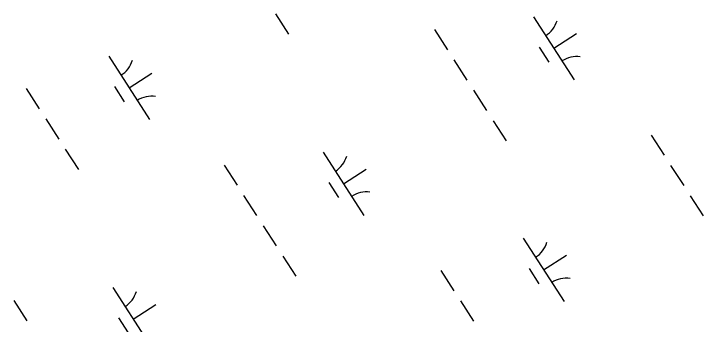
# Model space of a CAD drawing. Extents: x 3937982 to 3958556, y 219448 to 241894.
# Drawn here: x 3947469.1 to 3947927.6, y 229847.8 to 230054.1 of the extents above; entities that cross this region are included whole.
import ezdxf

# ---------------------------------------------------------------- set-up
doc = ezdxf.new("R2010")
doc.units = 0
doc.layers.add('V-WETL-SWMP', color=7, linetype='Continuous')

msp = doc.modelspace()

# ---------------------------------------------------------------- linework, layer by layer
at = {"layer": 'V-WETL-SWMP'}
for p, q in [((3947643.256, 230054.144), (3947651.916, 230040.69)), ((3947814.709, 230052.212), (3947841.771, 230010.169)), ((3947748.844, 230043.617), (3947757.504, 230030.163)), ((3947828.24, 230031.19), (3947843.375, 230040.933)), ((3947818.505, 230032.06), (3947825, 230021.969)), ((3947532.275, 230025.873), (3947559.338, 229983.829)), ((3947761.833, 230023.436), (3947770.493, 230009.982)), ((3947545.807, 230004.851), (3947560.942, 230014.593)), ((3947477.409, 230004.476), (3947486.069, 229991.022)), ((3947536.071, 230005.72), (3947542.566, 229995.63)), ((3947774.823, 230003.256), (3947783.483, 229989.802)), ((3947490.399, 229984.295), (3947499.059, 229970.841)), ((3947787.813, 229983.075), (3947796.473, 229969.621)), ((3947892.972, 229973.516), (3947901.632, 229960.062)), ((3947503.389, 229964.114), (3947512.049, 229950.66)), ((3947674.841, 229962.182), (3947701.904, 229920.139)), ((3947608.976, 229953.588), (3947617.636, 229940.134)), ((3947905.962, 229953.336), (3947914.622, 229939.882)), ((3947688.372, 229941.161), (3947703.508, 229950.903)), ((3947678.637, 229942.03), (3947685.132, 229931.94)), ((3947621.966, 229933.407), (3947630.626, 229919.953)), ((3947918.952, 229933.155), (3947927.612, 229919.701)), ((3947634.956, 229913.226), (3947643.616, 229899.772)), ((3947807.971, 229904.884), (3947835.033, 229862.841)), ((3947821.502, 229883.862), (3947836.637, 229893.605)), ((3947647.946, 229893.045), (3947656.606, 229879.591)), ((3947811.767, 229884.731), (3947818.262, 229874.641)), ((3947753.105, 229883.487), (3947761.764, 229870.033)), ((3947534.974, 229872.153), (3947562.036, 229830.11)), ((3947469.109, 229863.558), (3947477.769, 229850.104)), ((3947766.094, 229863.306), (3947774.754, 229849.852)), ((3947548.505, 229851.131), (3947563.641, 229860.874)), ((3947538.77, 229852.001), (3947545.265, 229841.91))]:
    msp.add_line(p, q, dxfattribs=at)
for centre, start, end in [((3947813.489, 230054.545), 301.99668, 343.54034), ((3947531.056, 230028.205), 301.99668, 343.54034), ((3947843.389, 230008.093), 81.99668, 123.54034), ((3947560.956, 229981.754), 81.99668, 123.54034), ((3947673.622, 229964.515), 301.99668, 343.54034), ((3947703.522, 229918.063), 81.99668, 123.54034), ((3947806.751, 229907.217), 301.99668, 343.54034), ((3947836.651, 229860.765), 81.99668, 123.54034), ((3947533.755, 229874.486), 301.99668, 343.54034)]:
    msp.add_arc(centre, 17.623, start, end, dxfattribs=at)

doc.saveas('drawing.dxf')
